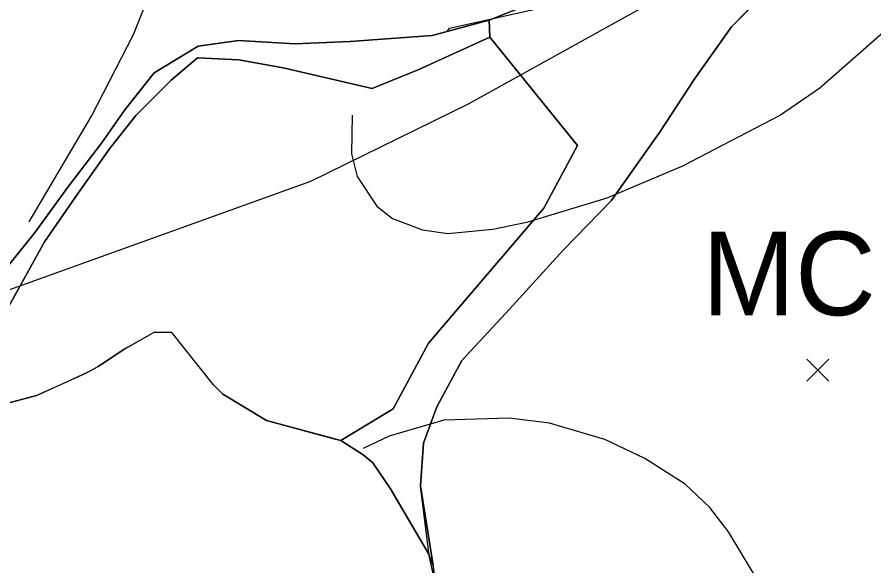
# Model space of a CAD drawing. Extents: x -662620 to -656370, y -1067090 to -1062990.
# Drawn here: x -658300.1 to -658105.3, y -1064749.9 to -1064625 of the extents above; entities that cross this region are included whole.
import ezdxf

# ---------------------------------------------------------------- set-up
doc = ezdxf.new("R2010")
doc.units = 0
for name, color, linetype in [('Default', 7, 'Continuous'), ('LOKÁLNÍ_BIOCENTRUM_-_NAVRŽENÝ', 7, 'Continuous'), ('OBVOD_PÚ', 7, 'Continuous'), ('ORNÁ_PŮDA_-_STÁVAJÍCÍ', 7, 'Continuous'), ('OSTATNÍ_PLOCHA_-_STÁVAJÍCÍ', 7, 'Continuous'), ('Popis_-_Lokální_biocentrum_-_navržené', 7, 'Continuous'), ('TRVALÝ_TRÁVNÍ_POROST_-_NAVRŽENÝ', 7, 'Continuous'), ('VODNÍ_TOK', 7, 'Continuous'), ('VRSTEVNICE_ZÁKLADNÍ', 7, 'Continuous')]:
    doc.layers.add(name, color=color, linetype=linetype)

msp = doc.modelspace()

# ---------------------------------------------------------------- linework, layer by layer
at = {"layer": 'Default'}
for points in [[(-658115.47, -1064702.79), (-658120.47, -1064707.79)], [(-658120.47, -1064702.79), (-658115.47, -1064707.79)]]:
    msp.add_lwpolyline(points, dxfattribs=at)
at = {"layer": 'LOKÁLNÍ_BIOCENTRUM_-_NAVRŽENÝ'}
for points in [[(-658202.31, -1064628.21), (-658201.77, -1064627.47), (-658054.81, -1064594.77), (-658054.78, -1064594.77), (-658006.26, -1064622.7), (-658004.74, -1064623.58), (-658004.56, -1064623.68), (-658004.38, -1064623.78), (-658003.11, -1064624.5), (-657999.41, -1064626.61), (-657998.6, -1064627.07), (-657998.49, -1064626.89), (-657998.44, -1064626.8), (-657995.65, -1064628.52), (-658002.78, -1064639.23), (-658008.3, -1064648.45), (-658009.83, -1064650.99), (-658012.32, -1064655.16), (-658039.41, -1064700.38), (-658041.05, -1064703.12), (-658041.28, -1064703.5), (-658056.81, -1064728.32), (-658071.3, -1064751.41)], [(-658302.86, -1064682.39), (-658296.27, -1064674.23), (-658288.57, -1064663.66), (-658280.96, -1064653.69), (-658275.63, -1064646.05), (-658268.96, -1064637.66), (-658258.97, -1064631.61), (-658249.79, -1064630.31), (-658236.98, -1064631.01), (-658224.35, -1064630.51), (-658205.74, -1064629.13), (-658202.31, -1064628.21)], [(-658204.7, -1064758.07), (-658205.48, -1064749.77), (-658206.39, -1064747.52), (-658206.51, -1064747.2), (-658215.19, -1064732.35), (-658219.19, -1064726.45), (-658221.44, -1064724.58), (-658226.52, -1064721.34), (-658243.41, -1064716.79), (-658253.33, -1064710.75), (-658255.46, -1064708.69), (-658264.9, -1064696.78), (-658266.71, -1064696.73), (-658268.91, -1064696.67), (-658273.98, -1064699.57), (-658274.14, -1064699.66), (-658275.66, -1064700.47), (-658281.43, -1064704.3), (-658281.68, -1064704.47), (-658282.74, -1064705.06), (-658284.49, -1064706.03), (-658290.24, -1064708.64), (-658295.7, -1064711.11), (-658303.65, -1064713.21)]]:
    msp.add_lwpolyline(points, dxfattribs=at)
at = {"layer": 'OBVOD_PÚ'}
for points in [[(-658268.91, -1064696.67), (-658274.14, -1064699.66)], [(-658268.91, -1064696.67), (-658264.9, -1064696.78)], [(-658255.46, -1064708.69), (-658264.9, -1064696.78)], [(-658275.66, -1064700.47), (-658274.14, -1064699.66)], [(-658281.68, -1064704.47), (-658275.66, -1064700.47)], [(-658284.49, -1064706.03), (-658281.68, -1064704.47)], [(-658295.7, -1064711.11), (-658284.49, -1064706.03)], [(-658255.46, -1064708.69), (-658253.33, -1064710.75)], [(-658307.49, -1064714.23), (-658295.7, -1064711.11)], [(-658253.33, -1064710.75), (-658243.41, -1064716.79)], [(-658243.41, -1064716.79), (-658228.31, -1064720.86)], [(-658228.31, -1064720.86), (-658226.52, -1064721.34)], [(-658226.52, -1064721.34), (-658221.44, -1064724.58)], [(-658221.44, -1064724.58), (-658219.19, -1064726.45)], [(-658219.19, -1064726.45), (-658215.19, -1064732.35)], [(-658215.19, -1064732.35), (-658206.51, -1064747.2)], [(-658206.51, -1064747.2), (-658206.39, -1064747.52)], [(-658206.39, -1064747.52), (-658205.48, -1064749.77)], [(-658205.48, -1064749.77), (-658204.7, -1064758.07)]]:
    msp.add_lwpolyline(points, dxfattribs=at)
at = {"layer": 'ORNÁ_PŮDA_-_STÁVAJÍCÍ'}
for p, q in [((-658177.65, -1064619.55), (-658192.77, -1064625.64)), ((-658137.65, -1064627.14), (-658129.45, -1064618.8)), ((-658192.77, -1064625.64), (-658205.74, -1064629.13)), ((-658145.95, -1064638.93), (-658137.65, -1064627.14)), ((-658205.74, -1064629.13), (-658224.35, -1064630.51)), ((-658258.97, -1064631.61), (-658268.96, -1064637.66)), ((-658249.79, -1064630.31), (-658258.97, -1064631.61)), ((-658236.98, -1064631.01), (-658249.79, -1064630.31)), ((-658224.35, -1064630.51), (-658236.98, -1064631.01)), ((-658268.96, -1064637.66), (-658275.63, -1064646.05)), ((-658154, -1064651.22), (-658145.95, -1064638.93)), ((-658275.63, -1064646.05), (-658280.96, -1064653.69)), ((-658165.01, -1064666.77), (-658154, -1064651.22)), ((-658280.96, -1064653.69), (-658288.57, -1064663.66)), ((-658288.57, -1064663.66), (-658296.27, -1064674.23)), ((-658175.87, -1064677.93), (-658165.01, -1064666.77)), ((-658296.27, -1064674.23), (-658302.86, -1064682.39)), ((-658188.93, -1064692.36), (-658175.87, -1064677.93)), ((-658198.99, -1064703.15), (-658188.93, -1064692.36)), ((-658204.66, -1064713.66), (-658198.99, -1064703.15)), ((-658207.66, -1064721.95), (-658204.66, -1064713.66)), ((-658208.4, -1064731.63), (-658207.66, -1064721.95)), ((-658205.48, -1064749.77), (-658208.4, -1064731.63)), ((-658205, -1064752.56), (-658205.48, -1064749.77))]:
    msp.add_line(p, q, dxfattribs=at)
for points in [[(-658205, -1064752.56), (-658205.48, -1064749.77), (-658208.4, -1064731.63), (-658207.66, -1064721.95), (-658204.66, -1064713.66), (-658198.99, -1064703.15), (-658188.93, -1064692.36), (-658175.87, -1064677.93), (-658165.01, -1064666.77), (-658154, -1064651.22), (-658145.95, -1064638.93), (-658137.65, -1064627.14), (-658129.45, -1064618.8), (-658122.59, -1064612.53), (-658117.65, -1064607.37), (-658115.94, -1064598.57), (-658115.56, -1064594.13), (-658113.33, -1064582.85), (-658111.43, -1064571.19), (-658110.25, -1064547.17), (-658109.57, -1064530.69), (-658108.95, -1064499.14)], [(-658118.61, -1064500.96), (-658122.01, -1064526.21), (-658125.07, -1064552.44), (-658125.2, -1064565.18), (-658126.41, -1064585.09), (-658128.47, -1064589.82), (-658130.82, -1064593.99), (-658137.17, -1064600.16), (-658148.35, -1064606.44), (-658162.43, -1064613.17), (-658177.65, -1064619.55), (-658192.77, -1064625.64), (-658205.74, -1064629.13), (-658224.35, -1064630.51), (-658236.98, -1064631.01), (-658249.79, -1064630.31), (-658258.97, -1064631.61), (-658268.96, -1064637.66), (-658275.63, -1064646.05), (-658280.96, -1064653.69), (-658288.57, -1064663.66), (-658296.27, -1064674.23), (-658302.86, -1064682.39)]]:
    msp.add_lwpolyline(points, dxfattribs=at)
at = {"layer": 'OSTATNÍ_PLOCHA_-_STÁVAJÍCÍ'}
for p, q in [((-658192.77, -1064625.64), (-658177.65, -1064619.55)), ((-658192.77, -1064625.64), (-658177.65, -1064619.55)), ((-658129.45, -1064618.8), (-658137.65, -1064627.14)), ((-658129.45, -1064618.8), (-658137.65, -1064627.14)), ((-658205.74, -1064629.13), (-658192.77, -1064625.64)), ((-658205.74, -1064629.13), (-658192.77, -1064625.64)), ((-658192.77, -1064625.64), (-658192.63, -1064629.56)), ((-658192.63, -1064629.56), (-658192.77, -1064625.64)), ((-658192.77, -1064625.64), (-658192.63, -1064629.56)), ((-658192.63, -1064629.56), (-658192.77, -1064625.64)), ((-658137.65, -1064627.14), (-658145.95, -1064638.93)), ((-658137.65, -1064627.14), (-658145.95, -1064638.93)), ((-658224.35, -1064630.51), (-658205.74, -1064629.13)), ((-658224.35, -1064630.51), (-658205.74, -1064629.13)), ((-658192.63, -1064629.56), (-658208.75, -1064636.86)), ((-658208.75, -1064636.86), (-658192.63, -1064629.56)), ((-658192.63, -1064629.56), (-658208.75, -1064636.86)), ((-658208.75, -1064636.86), (-658192.63, -1064629.56)), ((-658172.65, -1064654.18), (-658192.63, -1064629.56)), ((-658192.63, -1064629.56), (-658172.65, -1064654.18)), ((-658172.65, -1064654.18), (-658192.63, -1064629.56)), ((-658192.63, -1064629.56), (-658172.65, -1064654.18)), ((-658268.96, -1064637.66), (-658258.97, -1064631.61)), ((-658268.96, -1064637.66), (-658258.97, -1064631.61)), ((-658258.97, -1064631.61), (-658249.79, -1064630.31)), ((-658258.97, -1064631.61), (-658249.79, -1064630.31)), ((-658249.79, -1064630.31), (-658236.98, -1064631.01)), ((-658249.79, -1064630.31), (-658236.98, -1064631.01)), ((-658236.98, -1064631.01), (-658224.35, -1064630.51)), ((-658236.98, -1064631.01), (-658224.35, -1064630.51)), ((-658259.13, -1064634.2), (-658265.06, -1064639.32)), ((-658265.06, -1064639.32), (-658259.13, -1064634.2)), ((-658259.13, -1064634.2), (-658265.06, -1064639.32)), ((-658265.06, -1064639.32), (-658259.13, -1064634.2)), ((-658249.66, -1064634.65), (-658259.13, -1064634.2)), ((-658259.13, -1064634.2), (-658249.66, -1064634.65)), ((-658249.66, -1064634.65), (-658259.13, -1064634.2)), ((-658259.13, -1064634.2), (-658249.66, -1064634.65)), ((-658239.62, -1064636.53), (-658249.66, -1064634.65)), ((-658249.66, -1064634.65), (-658239.62, -1064636.53)), ((-658239.62, -1064636.53), (-658249.66, -1064634.65)), ((-658249.66, -1064634.65), (-658239.62, -1064636.53)), ((-658275.63, -1064646.05), (-658268.96, -1064637.66)), ((-658275.63, -1064646.05), (-658268.96, -1064637.66)), ((-658219.35, -1064641.24), (-658239.62, -1064636.53)), ((-658239.62, -1064636.53), (-658219.35, -1064641.24)), ((-658219.35, -1064641.24), (-658239.62, -1064636.53)), ((-658239.62, -1064636.53), (-658219.35, -1064641.24)), ((-658208.75, -1064636.86), (-658219.35, -1064641.24)), ((-658219.35, -1064641.24), (-658208.75, -1064636.86)), ((-658208.75, -1064636.86), (-658219.35, -1064641.24)), ((-658219.35, -1064641.24), (-658208.75, -1064636.86)), ((-658265.06, -1064639.32), (-658273.13, -1064647.39)), ((-658273.13, -1064647.39), (-658265.06, -1064639.32)), ((-658265.06, -1064639.32), (-658273.13, -1064647.39)), ((-658273.13, -1064647.39), (-658265.06, -1064639.32)), ((-658145.95, -1064638.93), (-658154, -1064651.22)), ((-658145.95, -1064638.93), (-658154, -1064651.22)), ((-658280.96, -1064653.69), (-658275.63, -1064646.05)), ((-658280.96, -1064653.69), (-658275.63, -1064646.05)), ((-658273.13, -1064647.39), (-658279.14, -1064654.91)), ((-658279.14, -1064654.91), (-658273.13, -1064647.39)), ((-658273.13, -1064647.39), (-658279.14, -1064654.91)), ((-658279.14, -1064654.91), (-658273.13, -1064647.39)), ((-658154, -1064651.22), (-658165.01, -1064666.77)), ((-658154, -1064651.22), (-658165.01, -1064666.77)), ((-658288.57, -1064663.66), (-658280.96, -1064653.69)), ((-658288.57, -1064663.66), (-658280.96, -1064653.69)), ((-658279.14, -1064654.91), (-658286.25, -1064665.01)), ((-658286.25, -1064665.01), (-658279.14, -1064654.91)), ((-658279.14, -1064654.91), (-658286.25, -1064665.01)), ((-658286.25, -1064665.01), (-658279.14, -1064654.91)), ((-658180.32, -1064668.43), (-658172.65, -1064654.18)), ((-658172.65, -1064654.18), (-658180.32, -1064668.43)), ((-658180.32, -1064668.43), (-658172.65, -1064654.18)), ((-658172.65, -1064654.18), (-658180.32, -1064668.43)), ((-658296.27, -1064674.23), (-658288.57, -1064663.66)), ((-658296.27, -1064674.23), (-658288.57, -1064663.66)), ((-658286.25, -1064665.01), (-658293.89, -1064676.15)), ((-658293.89, -1064676.15), (-658286.25, -1064665.01)), ((-658286.25, -1064665.01), (-658293.89, -1064676.15)), ((-658293.89, -1064676.15), (-658286.25, -1064665.01)), ((-658165.01, -1064666.77), (-658175.87, -1064677.93)), ((-658165.01, -1064666.77), (-658175.87, -1064677.93)), ((-658206.57, -1064699.19), (-658180.32, -1064668.43)), ((-658180.32, -1064668.43), (-658206.57, -1064699.19)), ((-658206.57, -1064699.19), (-658180.32, -1064668.43)), ((-658180.32, -1064668.43), (-658206.57, -1064699.19)), ((-658302.86, -1064682.39), (-658296.27, -1064674.23)), ((-658302.86, -1064682.39), (-658296.27, -1064674.23)), ((-658293.89, -1064676.15), (-658308.11, -1064701.76)), ((-658308.11, -1064701.76), (-658293.89, -1064676.15)), ((-658293.89, -1064676.15), (-658308.11, -1064701.76)), ((-658308.11, -1064701.76), (-658293.89, -1064676.15)), ((-658175.87, -1064677.93), (-658188.93, -1064692.36)), ((-658175.87, -1064677.93), (-658188.93, -1064692.36)), ((-658188.93, -1064692.36), (-658198.99, -1064703.15)), ((-658188.93, -1064692.36), (-658198.99, -1064703.15)), ((-658268.91, -1064696.67), (-658273.98, -1064699.57)), ((-658268.91, -1064696.67), (-658273.98, -1064699.57)), ((-658264.9, -1064696.78), (-658268.91, -1064696.67)), ((-658264.9, -1064696.78), (-658268.91, -1064696.67)), ((-658255.46, -1064708.69), (-658264.9, -1064696.78)), ((-658255.46, -1064708.69), (-658264.9, -1064696.78)), ((-658274.14, -1064699.66), (-658275.66, -1064700.47)), ((-658274.14, -1064699.66), (-658275.66, -1064700.47)), ((-658273.98, -1064699.57), (-658274.14, -1064699.66)), ((-658273.98, -1064699.57), (-658274.14, -1064699.66)), ((-658214.59, -1064714.14), (-658206.57, -1064699.19)), ((-658206.57, -1064699.19), (-658214.59, -1064714.14)), ((-658214.59, -1064714.14), (-658206.57, -1064699.19)), ((-658206.57, -1064699.19), (-658214.59, -1064714.14)), ((-658275.66, -1064700.47), (-658281.43, -1064704.3)), ((-658275.66, -1064700.47), (-658281.43, -1064704.3)), ((-658198.99, -1064703.15), (-658204.66, -1064713.66)), ((-658198.99, -1064703.15), (-658204.66, -1064713.66)), ((-658282.74, -1064705.06), (-658284.49, -1064706.03)), ((-658282.74, -1064705.06), (-658284.49, -1064706.03)), ((-658281.68, -1064704.46), (-658282.74, -1064705.06)), ((-658281.68, -1064704.46), (-658282.74, -1064705.06)), ((-658281.66, -1064704.45), (-658281.68, -1064704.46)), ((-658281.66, -1064704.45), (-658281.68, -1064704.46)), ((-658281.43, -1064704.3), (-658281.66, -1064704.45)), ((-658281.43, -1064704.3), (-658281.66, -1064704.45)), ((-658284.49, -1064706.03), (-658290.24, -1064708.64)), ((-658284.49, -1064706.03), (-658290.24, -1064708.64)), ((-658290.24, -1064708.64), (-658292.98, -1064709.87)), ((-658290.24, -1064708.64), (-658292.98, -1064709.87)), ((-658253.33, -1064710.75), (-658255.46, -1064708.69)), ((-658253.33, -1064710.75), (-658255.46, -1064708.69)), ((-658295.7, -1064711.11), (-658303.65, -1064713.21)), ((-658295.7, -1064711.11), (-658303.65, -1064713.21)), ((-658292.98, -1064709.87), (-658295.7, -1064711.11)), ((-658292.98, -1064709.87), (-658295.7, -1064711.11)), ((-658243.41, -1064716.79), (-658253.33, -1064710.75)), ((-658243.41, -1064716.79), (-658253.33, -1064710.75)), ((-658204.66, -1064713.66), (-658207.66, -1064721.95)), ((-658204.66, -1064713.66), (-658207.66, -1064721.95)), ((-658226.52, -1064721.34), (-658214.59, -1064714.14)), ((-658214.59, -1064714.14), (-658226.52, -1064721.34)), ((-658226.52, -1064721.34), (-658214.59, -1064714.14)), ((-658214.59, -1064714.14), (-658226.52, -1064721.34)), ((-658226.52, -1064721.34), (-658243.41, -1064716.79)), ((-658226.52, -1064721.34), (-658243.41, -1064716.79)), ((-658221.44, -1064724.58), (-658226.52, -1064721.34)), ((-658221.44, -1064724.58), (-658226.52, -1064721.34)), ((-658207.66, -1064721.95), (-658208.4, -1064731.63)), ((-658207.66, -1064721.95), (-658208.4, -1064731.63)), ((-658219.19, -1064726.45), (-658221.44, -1064724.58)), ((-658219.19, -1064726.45), (-658221.44, -1064724.58)), ((-658215.19, -1064732.35), (-658219.19, -1064726.45)), ((-658215.19, -1064732.35), (-658219.19, -1064726.45)), ((-658206.51, -1064747.2), (-658215.19, -1064732.35)), ((-658206.51, -1064747.2), (-658215.19, -1064732.35)), ((-658208.4, -1064731.63), (-658205.48, -1064749.77)), ((-658208.4, -1064731.63), (-658205.48, -1064749.77)), ((-658206.39, -1064747.52), (-658206.51, -1064747.2)), ((-658206.39, -1064747.52), (-658206.51, -1064747.2)), ((-658205.48, -1064749.77), (-658206.39, -1064747.52)), ((-658205.48, -1064749.77), (-658206.39, -1064747.52))]:
    msp.add_line(p, q, dxfattribs=at)
for points in [[(-658129.45, -1064618.8), (-658137.65, -1064627.14), (-658145.95, -1064638.93), (-658154, -1064651.22), (-658165.01, -1064666.77), (-658175.87, -1064677.93), (-658188.93, -1064692.36), (-658198.99, -1064703.15), (-658204.66, -1064713.66), (-658207.66, -1064721.95), (-658208.4, -1064731.63), (-658205.48, -1064749.77), (-658206.39, -1064747.52), (-658206.51, -1064747.2), (-658215.19, -1064732.35), (-658219.19, -1064726.45), (-658221.44, -1064724.58), (-658226.52, -1064721.34), (-658214.59, -1064714.14), (-658206.57, -1064699.19), (-658180.32, -1064668.43), (-658172.65, -1064654.18), (-658192.63, -1064629.56), (-658192.77, -1064625.64), (-658177.65, -1064619.55)], [(-658129.45, -1064618.8), (-658137.65, -1064627.14), (-658145.95, -1064638.93), (-658154, -1064651.22), (-658165.01, -1064666.77), (-658175.87, -1064677.93), (-658188.93, -1064692.36), (-658198.99, -1064703.15), (-658204.66, -1064713.66), (-658207.66, -1064721.95), (-658208.4, -1064731.63), (-658205.48, -1064749.77), (-658206.39, -1064747.52), (-658206.51, -1064747.2), (-658215.19, -1064732.35), (-658219.19, -1064726.45), (-658221.44, -1064724.58), (-658226.52, -1064721.34), (-658214.59, -1064714.14), (-658206.57, -1064699.19), (-658180.32, -1064668.43), (-658172.65, -1064654.18), (-658192.63, -1064629.56), (-658192.77, -1064625.64), (-658177.65, -1064619.55)], [(-658302.86, -1064682.39), (-658296.27, -1064674.23), (-658288.57, -1064663.66), (-658280.96, -1064653.69), (-658275.63, -1064646.05), (-658268.96, -1064637.66), (-658258.97, -1064631.61), (-658249.79, -1064630.31), (-658236.98, -1064631.01), (-658224.35, -1064630.51), (-658205.74, -1064629.13), (-658192.77, -1064625.64), (-658192.63, -1064629.56), (-658208.75, -1064636.86), (-658219.35, -1064641.24), (-658239.62, -1064636.53), (-658249.66, -1064634.65), (-658259.13, -1064634.2), (-658265.06, -1064639.32), (-658273.13, -1064647.39), (-658279.14, -1064654.91), (-658286.25, -1064665.01), (-658293.89, -1064676.15), (-658308.11, -1064701.76)], [(-658302.86, -1064682.39), (-658296.27, -1064674.23), (-658288.57, -1064663.66), (-658280.96, -1064653.69), (-658275.63, -1064646.05), (-658268.96, -1064637.66), (-658258.97, -1064631.61), (-658249.79, -1064630.31), (-658236.98, -1064631.01), (-658224.35, -1064630.51), (-658205.74, -1064629.13), (-658192.77, -1064625.64), (-658192.63, -1064629.56), (-658208.75, -1064636.86), (-658219.35, -1064641.24), (-658239.62, -1064636.53), (-658249.66, -1064634.65), (-658259.13, -1064634.2), (-658265.06, -1064639.32), (-658273.13, -1064647.39), (-658279.14, -1064654.91), (-658286.25, -1064665.01), (-658293.89, -1064676.15), (-658308.11, -1064701.76)], [(-658308.11, -1064701.76), (-658293.89, -1064676.15), (-658286.25, -1064665.01), (-658279.14, -1064654.91), (-658273.13, -1064647.39), (-658265.06, -1064639.32), (-658259.13, -1064634.2), (-658249.66, -1064634.65), (-658239.62, -1064636.53), (-658219.35, -1064641.24), (-658208.75, -1064636.86), (-658192.63, -1064629.56), (-658172.65, -1064654.18), (-658180.32, -1064668.43), (-658206.57, -1064699.19), (-658214.59, -1064714.14), (-658226.52, -1064721.34), (-658243.41, -1064716.79), (-658253.33, -1064710.75), (-658255.46, -1064708.69), (-658264.9, -1064696.78), (-658268.91, -1064696.67), (-658273.98, -1064699.57), (-658274.14, -1064699.66), (-658275.66, -1064700.47), (-658281.43, -1064704.3), (-658281.66, -1064704.45), (-658281.68, -1064704.46), (-658282.74, -1064705.06), (-658284.49, -1064706.03), (-658290.24, -1064708.64), (-658292.98, -1064709.87), (-658295.7, -1064711.11), (-658303.65, -1064713.21)], [(-658308.11, -1064701.76), (-658293.89, -1064676.15), (-658286.25, -1064665.01), (-658279.14, -1064654.91), (-658273.13, -1064647.39), (-658265.06, -1064639.32), (-658259.13, -1064634.2), (-658249.66, -1064634.65), (-658239.62, -1064636.53), (-658219.35, -1064641.24), (-658208.75, -1064636.86), (-658192.63, -1064629.56), (-658172.65, -1064654.18), (-658180.32, -1064668.43), (-658206.57, -1064699.19), (-658214.59, -1064714.14), (-658226.52, -1064721.34), (-658243.41, -1064716.79), (-658253.33, -1064710.75), (-658255.46, -1064708.69), (-658264.9, -1064696.78), (-658268.91, -1064696.67), (-658273.98, -1064699.57), (-658274.14, -1064699.66), (-658275.66, -1064700.47), (-658281.43, -1064704.3), (-658281.66, -1064704.45), (-658281.68, -1064704.46), (-658282.74, -1064705.06), (-658284.49, -1064706.03), (-658290.24, -1064708.64), (-658292.98, -1064709.87), (-658295.7, -1064711.11), (-658303.65, -1064713.21)]]:
    msp.add_lwpolyline(points, dxfattribs=at)
at = {"layer": 'TRVALÝ_TRÁVNÍ_POROST_-_NAVRŽENÝ'}
msp.add_lwpolyline([(-658204.76, -1064755.19), (-658206.39, -1064747.52), (-658208.4, -1064731.63), (-658207.66, -1064721.95), (-658204.66, -1064713.66), (-658198.99, -1064703.15), (-658188.93, -1064692.36), (-658175.87, -1064677.93), (-658165.01, -1064666.77), (-658154, -1064651.22), (-658145.95, -1064638.93), (-658137.65, -1064627.14), (-658129.45, -1064618.8), (-658122.59, -1064612.53), (-658116.34, -1064608.79), (-658054.81, -1064594.77)], dxfattribs=at)
at = {"layer": 'VODNÍ_TOK'}
msp.add_lwpolyline([(-658371.63, -1064708.56), (-658321.9, -1064694.15), (-658233.3, -1064662.28), (-658197.48, -1064644.73), (-658137.23, -1064611.24), (-658122.47, -1064596.26), (-658118.84, -1064575.84), (-658086.55, -1064303.71), (-658065.17, -1064185.66), (-658061.88, -1064180.22), (-658049, -1064171.93), (-658048.64, -1064170.31), (-658055.92, -1064157.36), (-658054.76, -1064144.61), (-658045.5, -1064134.18), (-657802.8, -1063960.93), (-657781.37, -1063956.88), (-657771.52, -1063959.19), (-657639.91, -1064012.5)], dxfattribs=at)
at = {"layer": 'VRSTEVNICE_ZÁKLADNÍ'}
for points in [[(-658297.38, -1064671.55), (-658283.23, -1064647.52), (-658273.66, -1064628.94), (-658269.08, -1064617.5), (-658265.08, -1064604.64), (-658263.51, -1064593.2), (-658263.08, -1064578.62), (-658264.22, -1064563.47), (-658267.23, -1064544.6), (-658267.8, -1064531.17), (-658266.51, -1064518.88), (-658263.08, -1064507.44)], [(-658297.38, -1064671.55), (-658283.23, -1064647.52), (-658273.66, -1064628.94), (-658269.08, -1064617.5), (-658265.08, -1064604.64), (-658263.51, -1064593.2), (-658263.08, -1064578.62), (-658264.22, -1064563.47), (-658267.23, -1064544.6), (-658267.8, -1064531.17), (-658266.51, -1064518.88), (-658263.08, -1064507.44)], [(-658223.91, -1064647.25), (-658224.06, -1064656.09), (-658222.77, -1064661.24), (-658218.34, -1064667.96), (-658214.77, -1064670.81), (-658207.91, -1064673.39), (-658202.19, -1064674.24), (-658191.9, -1064673.24), (-658183.9, -1064671.53), (-658165.89, -1064666.1), (-658148.73, -1064658.81), (-658126.72, -1064647.37), (-658117.57, -1064641.08), (-658093.85, -1064620.22)], [(-658223.91, -1064647.25), (-658224.06, -1064656.09), (-658222.77, -1064661.24), (-658218.34, -1064667.96), (-658214.77, -1064670.81), (-658207.91, -1064673.39), (-658202.19, -1064674.24), (-658191.9, -1064673.24), (-658183.9, -1064671.53), (-658165.89, -1064666.1), (-658148.73, -1064658.81), (-658126.72, -1064647.37), (-658117.57, -1064641.08), (-658093.85, -1064620.22)], [(-658122.47, -1064799.69), (-658122.67, -1064788.91), (-658123.86, -1064777.16), (-658126.44, -1064765.01), (-658131.44, -1064753.57), (-658138.3, -1064742.14), (-658142.59, -1064736.56), (-658148.16, -1064731.27), (-658157.31, -1064725.41), (-658166.46, -1064721.13), (-658179.04, -1064717.41), (-658188.18, -1064716.27), (-658203.05, -1064716.7), (-658215.49, -1064720.35), (-658221.44, -1064723.13)], [(-658122.47, -1064799.69), (-658122.67, -1064788.91), (-658123.86, -1064777.16), (-658126.44, -1064765.01), (-658131.44, -1064753.57), (-658138.3, -1064742.14), (-658142.59, -1064736.56), (-658148.16, -1064731.27), (-658157.31, -1064725.41), (-658166.46, -1064721.13), (-658179.04, -1064717.41), (-658188.18, -1064716.27), (-658203.05, -1064716.7), (-658215.49, -1064720.35), (-658221.44, -1064723.13)]]:
    msp.add_lwpolyline(points, dxfattribs=at)

# ---------------------------------------------------------------- texts
at = {"layer": 'Popis_-_Lokální_biocentrum_-_navržené'}
msp.add_text('MC 4', height=19, dxfattribs=at).set_placement((-658144.33, -1064692.82))

doc.saveas('drawing.dxf')
